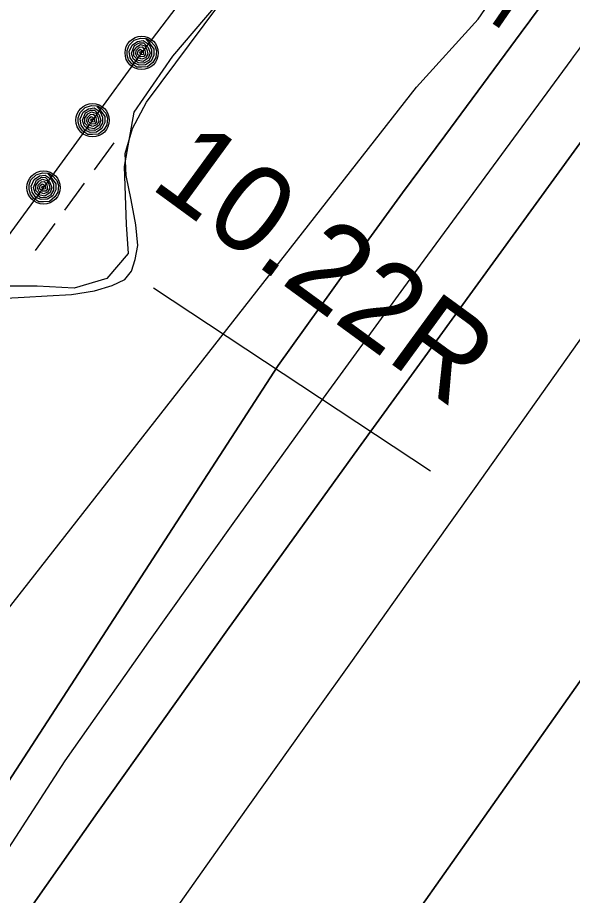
# Model space of a CAD drawing. Extents: x 3905714 to 3926767, y 183354 to 205755.
# Drawn here: x 3918165.1 to 3918431.8, y 196419.9 to 196841.6 of the extents above; entities that cross this region are included whole.
import ezdxf

# ---------------------------------------------------------------- set-up
doc = ezdxf.new("R2010")
doc.units = 0
for name, color, linetype in [('V-LEVE-TOET', 7, 'Continuous'), ('V-RIVR-EDGE', 7, 'Continuous'), ('V-RIVR-RANG', 7, 'Continuous'), ('V-RRAP-FSHR', 7, 'Continuous'), ('V-STRM-FMON', 7, 'Continuous'), ('V-TOPO-DPTH', 7, 'Continuous'), ('V-TOPO-MINR', 7, 'Continuous'), ('V-TOPO-SHOR', 7, 'Continuous'), ('V-WETL-SWMP', 7, 'Continuous')]:
    doc.layers.add(name, color=color, linetype=linetype)

msp = doc.modelspace()

# ---------------------------------------------------------------- linework, layer by layer
at = {"layer": 'V-LEVE-TOET'}
msp.add_line((3918363.69, 196623.71), (3918230.48, 196711.65), dxfattribs=at)
at = {"layer": 'V-RIVR-EDGE'}
msp.add_lwpolyline([(3918265.66, 196853.77), (3918239.64, 196823.1), (3918221.06, 196796.16), (3918216.41, 196770.14), (3918217.34, 196742.26), (3918218.27, 196728.32), (3918208.05, 196716.24), (3918192.25, 196711.6), (3918174.6, 196712.53), (3918156.94, 196712.53), (3918144.86, 196702.31), (3918060.3, 196596.38), (3918004.55, 196529.47), (3917985.97, 196504.38), (3917949.73, 196447.7), (3917874.46, 196366.86)], dxfattribs=at)
at = {"layer": 'V-RRAP-FSHR'}
for points in [[(3918248.92, 196856.49), (3918224.76, 196824.63), (3918201.2, 196792.3), (3918177.64, 196759.98), (3918153.91, 196727.79), (3918128.18, 196697.15), (3918102.46, 196666.52), (3918076.74, 196635.88), (3918051.22, 196605.25), (3918025.69, 196574.31), (3918002.27, 196542.62), (3917978.37, 196509.81), (3917954.71, 196477.56), (3917924.36, 196451.91), (3917892.42, 196427.82)], [(3918227.08, 196831.57), (3918228.83, 196830.44), (3918231.09, 196828.07), (3918231.91, 196825.63), (3918231.57, 196822.43), (3918230.12, 196820.09), (3918227.56, 196817.97), (3918224.66, 196817.77), (3918222.39, 196817.83), (3918220.01, 196819.39), (3918218.46, 196821.38), (3918217.79, 196823.64), (3918217.78, 196825.86), (3918218.69, 196828.31), (3918221.21, 196830.71), (3918224.24, 196831.69), (3918226.63, 196831.5), (3918228.92, 196828.82), (3918230.62, 196826.39), (3918230.57, 196823.6), (3918229.26, 196820.65), (3918226.65, 196818.96), (3918223.64, 196818.8), (3918221.06, 196819.89), (3918219.19, 196822.33), (3918218.81, 196825.29), (3918220.2, 196828.44), (3918222.8, 196830.17), (3918225.56, 196830.58), (3918228.33, 196828.67), (3918229.52, 196826.17), (3918229.55, 196823.33), (3918228.14, 196820.95), (3918225.8, 196819.73), (3918223.04, 196819.82), (3918220.67, 196821.88), (3918219.82, 196824.59), (3918221.31, 196828.18), (3918223.8, 196829.55), (3918225.7, 196829.43), (3918227.83, 196827.23), (3918228.78, 196824.51), (3918227.96, 196822.2), (3918225.42, 196820.55), (3918223.09, 196820.98), (3918220.94, 196823.2), (3918221.07, 196825.6), (3918222.38, 196827.65), (3918224.27, 196828.7), (3918226.23, 196828.07), (3918227.21, 196826.34), (3918227.75, 196824.1), (3918226.62, 196822.35), (3918224.81, 196821.6), (3918222.77, 196822.37), (3918221.91, 196824.08), (3918222.14, 196825.83), (3918223.69, 196827.42), (3918225.02, 196827.5), (3918226.27, 196825.94), (3918226.63, 196824.05), (3918225.81, 196822.87), (3918224.25, 196822.81), (3918222.79, 196823.99), (3918223.06, 196825.6), (3918224.1, 196826.43), (3918225.49, 196825.56), (3918225.6, 196823.93), (3918224.44, 196823.72), (3918223.85, 196824.7), (3918224.16, 196825.48), (3918224.79, 196824.66)], [(3918203.52, 196799.25), (3918205.27, 196798.12), (3918207.52, 196795.75), (3918208.35, 196793.3), (3918208.01, 196790.11), (3918206.56, 196787.77), (3918204, 196785.65), (3918201.1, 196785.44), (3918198.83, 196785.51), (3918196.45, 196787.06), (3918194.9, 196789.06), (3918194.23, 196791.32), (3918194.22, 196793.54), (3918195.13, 196795.98), (3918197.65, 196798.39), (3918200.68, 196799.37), (3918203.07, 196799.18), (3918205.35, 196796.5), (3918207.06, 196794.06), (3918207.01, 196791.27), (3918205.7, 196788.32), (3918203.09, 196786.64), (3918200.08, 196786.48), (3918197.5, 196787.56), (3918195.63, 196790.01), (3918195.25, 196792.97), (3918196.64, 196796.12), (3918199.24, 196797.84), (3918202, 196798.26), (3918204.77, 196796.34), (3918205.96, 196793.85), (3918205.99, 196791.01), (3918204.58, 196788.63), (3918202.24, 196787.4), (3918199.48, 196787.49), (3918197.1, 196789.55), (3918196.26, 196792.27), (3918197.75, 196795.85), (3918200.24, 196797.22), (3918202.14, 196797.1), (3918204.27, 196794.9), (3918205.21, 196792.18), (3918204.4, 196789.88), (3918201.86, 196788.22), (3918199.53, 196788.65), (3918197.38, 196790.87), (3918197.5, 196793.28), (3918198.82, 196795.33), (3918200.71, 196796.38), (3918202.67, 196795.74), (3918203.65, 196794.01), (3918204.19, 196791.77), (3918203.06, 196790.02), (3918201.25, 196789.28), (3918199.21, 196790.05), (3918198.35, 196791.76), (3918198.58, 196793.51), (3918200.13, 196795.09), (3918201.46, 196795.18), (3918202.71, 196793.61), (3918203.07, 196791.72), (3918202.25, 196790.55), (3918200.69, 196790.49), (3918199.22, 196791.66), (3918199.49, 196793.28), (3918200.54, 196794.11), (3918201.93, 196793.24), (3918202.04, 196791.6), (3918200.88, 196791.4), (3918200.29, 196792.37), (3918200.6, 196793.16), (3918201.23, 196792.33)], [(3918179.96, 196766.92), (3918181.71, 196765.79), (3918183.96, 196763.43), (3918184.79, 196760.98), (3918184.45, 196757.78), (3918183, 196755.44), (3918180.44, 196753.32), (3918177.54, 196753.12), (3918175.27, 196753.18), (3918172.89, 196754.74), (3918171.34, 196756.73), (3918170.67, 196758.99), (3918170.66, 196761.21), (3918171.57, 196763.66), (3918174.08, 196766.06), (3918177.12, 196767.04), (3918179.51, 196766.85), (3918181.79, 196764.17), (3918183.5, 196761.74), (3918183.45, 196758.95), (3918182.13, 196756), (3918179.53, 196754.31), (3918176.52, 196754.15), (3918173.94, 196755.24), (3918172.07, 196757.68), (3918171.69, 196760.64), (3918173.08, 196763.79), (3918175.68, 196765.52), (3918178.44, 196765.93), (3918181.21, 196764.02), (3918182.4, 196761.52), (3918182.43, 196758.68), (3918181.02, 196756.3), (3918178.68, 196755.08), (3918175.92, 196755.17), (3918173.54, 196757.23), (3918172.7, 196759.94), (3918174.19, 196763.52), (3918176.68, 196764.9), (3918178.58, 196764.78), (3918180.7, 196762.58), (3918181.65, 196759.86), (3918180.84, 196757.55), (3918178.3, 196755.9), (3918175.97, 196756.33), (3918173.82, 196758.55), (3918173.94, 196760.95), (3918175.26, 196763), (3918177.14, 196764.05), (3918179.11, 196763.42), (3918180.09, 196761.69), (3918180.63, 196759.45), (3918179.5, 196757.7), (3918177.69, 196756.95), (3918175.64, 196757.72), (3918174.79, 196759.43), (3918175.02, 196761.18), (3918176.57, 196762.77), (3918177.9, 196762.85), (3918179.15, 196761.29), (3918179.51, 196759.4), (3918178.69, 196758.22), (3918177.12, 196758.16), (3918175.66, 196759.34), (3918175.93, 196760.95), (3918176.98, 196761.79), (3918178.37, 196760.91), (3918178.48, 196759.28), (3918177.32, 196759.07), (3918176.72, 196760.05), (3918177.04, 196760.83), (3918177.67, 196760.01)]]:
    msp.add_lwpolyline(points, dxfattribs=at)
for centre in [(3918224.76, 196824.63), (3918201.2, 196792.3), (3918177.64, 196759.98)]:
    msp.add_circle(centre, 8, dxfattribs=at)
at = {"layer": 'V-TOPO-DPTH'}
for points in [[(3917854.03, 196001.98), (3918290.41, 196674.45), (3918310.21, 196702.21), (3918330.13, 196729.88), (3918350.23, 196757.42), (3918370.45, 196784.88), (3918409.9, 196838.08), (3918410.49, 196838.87), (3918412.22, 196841.24), (3918413.93, 196843.63), (3918414.5, 196844.43), (3918879.8, 197508.47), (3918896.5, 197532.31), (3918913.2, 197556.15), (3918929.9, 197579.99), (3918946.59, 197603.84), (3918979.1, 197650.28), (3918979.55, 197650.9), (3918980.91, 197652.75), (3918982.3, 197654.58), (3918982.75, 197655.2), (3918993.02, 197669.21)], [(3918705.05, 197165.51), (3918466.06, 196823.41), (3918464.36, 196821), (3918462.65, 196818.6), (3918460.92, 196816.22), (3918459.17, 196813.85), (3918457.42, 196811.48), (3918455.67, 196809.11), (3918453.93, 196806.73), (3918452.19, 196804.35), (3918329.08, 196634.81), (3918266.1, 196547.45), (3918203.51, 196459.8), (3918141.52, 196371.72), (3918079.94, 196283.36), (3917887.18, 196004.78)], [(3917887.18, 196004.78), (3918079.94, 196283.36), (3918141.52, 196371.72), (3918203.51, 196459.8), (3918266.1, 196547.45), (3918329.08, 196634.81), (3918452.19, 196804.35), (3918453.93, 196806.73), (3918455.67, 196809.11), (3918457.42, 196811.48), (3918459.17, 196813.85), (3918460.92, 196816.22), (3918462.65, 196818.6), (3918464.36, 196821), (3918466.06, 196823.41), (3918705.05, 197165.51)], [(3917510.12, 195173.35), (3917990.88, 195890.77), (3918002.38, 195907.8), (3918013.96, 195924.78), (3918025.66, 195941.68), (3918037.43, 195958.52), (3918081.9, 196021.65), (3918115.98, 196070.01), (3918150.06, 196118.37), (3918184.16, 196166.71), (3918218.28, 196215.05), (3918585.43, 196735.1), (3918587.04, 196737.4), (3918588.63, 196739.7), (3918590.21, 196742.03), (3918591.77, 196744.36), (3918593.33, 196746.69), (3918594.88, 196749.03), (3918596.44, 196751.37), (3918597.99, 196753.71), (3918651.69, 196834.53), (3918680.27, 196877.16)], [(3917510.12, 195173.35), (3917990.88, 195890.77), (3918002.38, 195907.8), (3918013.96, 195924.78), (3918025.66, 195941.68), (3918037.43, 195958.52), (3918081.9, 196021.65), (3918115.98, 196070.01), (3918150.06, 196118.37), (3918184.16, 196166.71), (3918218.28, 196215.05), (3918585.43, 196735.1), (3918587.04, 196737.4), (3918588.63, 196739.7), (3918590.21, 196742.03), (3918591.77, 196744.36), (3918593.33, 196746.69), (3918594.88, 196749.03), (3918596.44, 196751.37), (3918597.99, 196753.71), (3918651.69, 196834.53), (3918680.27, 196877.16)], [(3918443.84, 196698.82), (3918414.23, 196656.98), (3918384.58, 196615.17), (3918354.86, 196573.4), (3918325.11, 196531.65), (3918308.6, 196508.53), (3918270.65, 196455.19), (3918232.8, 196401.77), (3918195.11, 196348.24), (3918157.53, 196294.63), (3918114.82, 196233.51), (3918084.8, 196190.37), (3918054.88, 196147.16), (3918025.12, 196103.85), (3917995.47, 196060.46), (3917937.25, 195974.94), (3917936.33, 195973.56), (3917352.65, 195130.58)], [(3918443.84, 196698.82), (3918414.23, 196656.98), (3918384.58, 196615.17), (3918354.86, 196573.4), (3918325.11, 196531.65), (3918308.6, 196508.53), (3918270.65, 196455.19), (3918232.8, 196401.77), (3918195.11, 196348.24), (3918157.53, 196294.63), (3918114.82, 196233.51), (3918084.8, 196190.37), (3918054.88, 196147.16), (3918025.12, 196103.85), (3917995.47, 196060.46), (3917937.25, 195974.94), (3917936.33, 195973.56), (3917352.65, 195130.58)]]:
    msp.add_lwpolyline(points, dxfattribs=at)
at = {"layer": 'V-TOPO-MINR'}
for points in [[(3917170.81, 195157.46), (3917352.14, 195422.16), (3917613.73, 195823.67), (3917768.3, 196049.71), (3917979.36, 196326.3), (3918356.88, 196808.12), (3918386.6, 196840.83), (3918609.55, 197165.01), (3918847.36, 197501.09), (3918954.37, 197652.77), (3918978.15, 197688.46)], [(3918993.02, 197669.21), (3918982.75, 197655.2), (3918982.3, 197654.58), (3918980.91, 197652.75), (3918979.55, 197650.9), (3918979.1, 197650.28), (3918946.59, 197603.84), (3918929.9, 197579.99), (3918913.2, 197556.15), (3918896.5, 197532.31), (3918879.8, 197508.47), (3918414.5, 196844.43), (3918413.93, 196843.63), (3918412.22, 196841.24), (3918410.49, 196838.87), (3918409.9, 196838.08), (3918370.45, 196784.88), (3918350.23, 196757.42), (3918330.13, 196729.88), (3918310.21, 196702.21), (3918290.41, 196674.45), (3917854.03, 196001.98)], [(3919012.68, 197653.68), (3919005.04, 197643.74), (3919003.18, 197641.31), (3919001.32, 197638.88), (3918998.59, 197635.18), (3918997.71, 197633.93), (3918931.46, 197538.22), (3918897.44, 197489.13), (3918863.37, 197440.07), (3918829.24, 197391.05), (3918795.08, 197342.05), (3918440.24, 196833.94), (3918437.98, 196830.73), (3918435.68, 196827.55), (3918434.52, 196825.97), (3918432.2, 196822.81), (3918431.04, 196821.23), (3918350.66, 196711.73), (3918309.49, 196655.26), (3918268.58, 196598.61), (3918228.05, 196541.69), (3918187.77, 196484.59), (3917826.38, 195925.85)], [(3918705.05, 197165.51), (3918466.06, 196823.41), (3918464.36, 196821), (3918462.65, 196818.6), (3918460.92, 196816.22), (3918459.17, 196813.85), (3918457.42, 196811.48), (3918455.67, 196809.11), (3918453.93, 196806.73), (3918452.19, 196804.35), (3918329.08, 196634.81), (3918266.1, 196547.45), (3918203.51, 196459.8), (3918141.52, 196371.72), (3918079.94, 196283.36), (3917887.18, 196004.78)], [(3918680.27, 196877.16), (3918651.69, 196834.53), (3918597.99, 196753.71), (3918596.44, 196751.37), (3918594.88, 196749.03), (3918593.33, 196746.69), (3918591.77, 196744.36), (3918590.21, 196742.03), (3918588.63, 196739.7), (3918587.04, 196737.4), (3918585.43, 196735.1), (3918218.28, 196215.05), (3918184.16, 196166.71), (3918150.06, 196118.37), (3918115.98, 196070.01), (3918081.9, 196021.65), (3918037.43, 195958.52), (3918025.66, 195941.68), (3918013.96, 195924.78), (3918002.38, 195907.8), (3917990.88, 195890.77), (3917510.12, 195173.35)], [(3918443.84, 196698.82), (3918414.23, 196656.98), (3918384.58, 196615.17), (3918354.86, 196573.4), (3918325.11, 196531.65), (3918308.6, 196508.53), (3918270.65, 196455.19), (3918232.8, 196401.77), (3918195.11, 196348.24), (3918157.53, 196294.63), (3918114.82, 196233.51), (3918084.8, 196190.37), (3918054.88, 196147.16), (3918025.12, 196103.85), (3917995.47, 196060.46), (3917937.25, 195974.94), (3917936.33, 195973.56), (3917352.65, 195130.58)]]:
    msp.add_lwpolyline(points, dxfattribs=at)
at = {"layer": 'V-TOPO-SHOR'}
msp.add_lwpolyline([(3917919.18, 196417.89), (3917951.2, 196451.49), (3918010.6, 196526.14), (3918103.57, 196647.71), (3918139.12, 196695.11), (3918145.83, 196701.98), (3918152.76, 196705.89), (3918159.42, 196706.83), (3918168.31, 196707.28), (3918179.41, 196707.95), (3918191.01, 196708.62), (3918202.12, 196710.29), (3918210.52, 196712.95), (3918216.71, 196715.87), (3918219.94, 196719.8), (3918221.7, 196725.47), (3918222.97, 196732.12), (3918222.04, 196741.99), (3918219.65, 196754.1), (3918217.25, 196765.71), (3918216.82, 196776.31), (3918220.34, 196788.38), (3918227.08, 196800.92), (3918261.89, 196847.59)], dxfattribs=at)
at = {"layer": 'V-WETL-SWMP'}
for p, q in [((3918227.07, 196800.92), (3918261.89, 196847.59)), ((3918220.34, 196788.38), (3918227.07, 196800.92)), ((3918216.82, 196776.31), (3918220.34, 196788.38)), ((3918211.35, 196781.38), (3918201.9, 196768.47)), ((3918217.25, 196765.7), (3918216.82, 196776.31)), ((3918219.65, 196754.1), (3918217.25, 196765.7)), ((3918197.17, 196762.02), (3918187.71, 196749.11)), ((3918222.04, 196741.99), (3918219.65, 196754.1)), ((3918182.98, 196742.66), (3918173.53, 196729.75)), ((3918222.97, 196732.12), (3918222.04, 196741.99)), ((3918221.7, 196725.47), (3918222.97, 196732.12)), ((3918219.94, 196719.8), (3918221.7, 196725.47)), ((3918216.71, 196715.87), (3918219.94, 196719.8)), ((3918210.52, 196712.95), (3918216.71, 196715.87)), ((3918191.01, 196708.62), (3918202.12, 196710.29)), ((3918202.12, 196710.29), (3918210.52, 196712.95)), ((3918159.42, 196706.84), (3918168.31, 196707.28)), ((3918168.31, 196707.28), (3918179.41, 196707.95)), ((3918179.41, 196707.95), (3918191.01, 196708.62))]:
    msp.add_line(p, q, dxfattribs=at)

# ---------------------------------------------------------------- texts
at = {"layer": 'V-RIVR-RANG'}
msp.add_text('-5', height=33.5, rotation=235.4583, dxfattribs=at).set_placement((3918389.41, 196885.38))
at = {"layer": 'V-STRM-FMON'}
msp.add_text('10.22R', height=42, rotation=323.8714, dxfattribs=at).set_placement((3918227.99, 196760.4))

doc.saveas('drawing.dxf')
